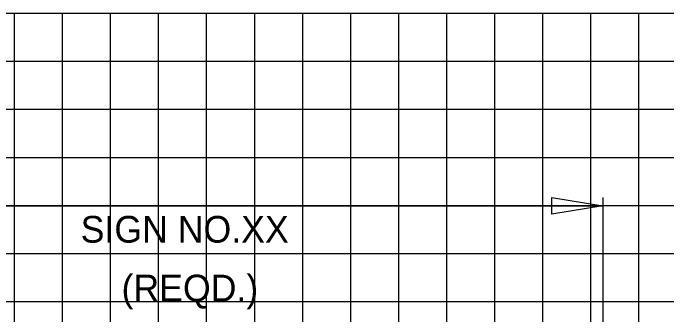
# Model space of a CAD drawing. Extents: x 2193008 to 2198143, y 1236112 to 1237864.
# Drawn here: x 2196158.65 to 2196185.87, y 1237210.55 to 1237223.11 of the extents above; entities that cross this region are included whole.
import ezdxf

# ---------------------------------------------------------------- set-up
doc = ezdxf.new("R2010")
doc.units = 0
for name, color, linetype in [('3', 7, 'Continuous'), ('GSDIMS', 7, 'Continuous'), ('Level 55', 7, 'Continuous'), ('M-ROADS', 7, 'Continuous')]:
    doc.layers.add(name, color=color, linetype=linetype)

msp = doc.modelspace()

# ---------------------------------------------------------------- linework, layer by layer
at = {"layer": '3'}
for p, q in [((2196183.207, 1237215.441), (2196183.207, 1237202.797)), ((2196113.707, 1237215.094), (2196183.207, 1237215.094))]:
    msp.add_line(p, q, dxfattribs=at)
at = {"layer": 'GSDIMS'}
msp.add_lwpolyline([(2196183.207, 1237215.094), (2196181.078, 1237214.747), (2196181.078, 1237215.441)], close=True, dxfattribs=at)
at = {"layer": 'M-ROADS'}
for p, q in [((2196074.707, 1237223.106), (2196204.707, 1237223.106)), ((2196158.707, 1237163.106), (2196158.707, 1237223.106)), ((2196160.707, 1237163.106), (2196160.707, 1237223.106)), ((2196162.707, 1237163.106), (2196162.707, 1237223.106)), ((2196164.707, 1237163.106), (2196164.707, 1237223.106)), ((2196166.707, 1237163.106), (2196166.707, 1237223.106)), ((2196168.707, 1237163.106), (2196168.707, 1237223.106)), ((2196170.707, 1237163.106), (2196170.707, 1237223.106)), ((2196172.707, 1237163.106), (2196172.707, 1237223.106)), ((2196174.707, 1237163.106), (2196174.707, 1237223.106)), ((2196176.707, 1237163.106), (2196176.707, 1237223.106)), ((2196178.707, 1237163.106), (2196178.707, 1237223.106)), ((2196180.707, 1237163.106), (2196180.707, 1237223.106)), ((2196182.707, 1237163.106), (2196182.707, 1237223.106)), ((2196184.707, 1237163.106), (2196184.707, 1237223.106)), ((2196074.707, 1237221.106), (2196204.707, 1237221.106)), ((2196074.707, 1237219.106), (2196204.707, 1237219.106)), ((2196074.707, 1237217.106), (2196204.707, 1237217.106)), ((2196074.707, 1237215.106), (2196204.707, 1237215.106)), ((2196074.707, 1237213.106), (2196204.707, 1237213.106)), ((2196074.707, 1237211.106), (2196204.707, 1237211.106))]:
    msp.add_line(p, q, dxfattribs=at)

# ---------------------------------------------------------------- texts
at = {"layer": 'Level 55'}
for s, p in [('SIGN NO.XX', (2196161.462, 1237213.559)), ('(REQD.)', (2196163.164, 1237211.116))]:
    msp.add_text(s, height=1.1105, dxfattribs=at).set_placement(p)

doc.saveas('drawing.dxf')
